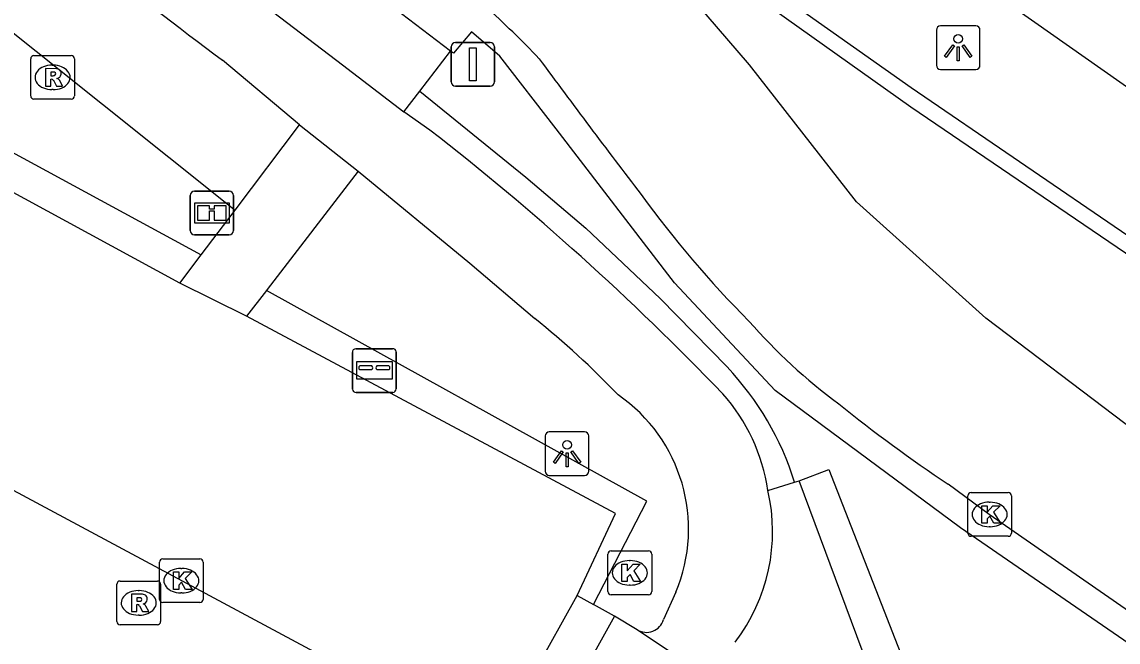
# Model space of a CAD drawing. Extents: x 159489 to 160304, y 383826 to 384530.
# Drawn here: x 160176.96 to 160202.02, y 384004.51 to 384018.7 of the extents above; entities that cross this region are included whole.
import ezdxf

# ---------------------------------------------------------------- set-up
doc = ezdxf.new("R2010")
doc.units = 0
for name, color, linetype in [('IMGEO_Berm_open', 7, 'Continuous'), ('IMGEO_Brievenbus', 7, 'Continuous'), ('IMGEO_Fietspad_gesloten', 7, 'Continuous'), ('IMGEO_Fietspad_open', 7, 'Continuous'), ('IMGEO_Haag', 7, 'Continuous'), ('IMGEO_Informatiebord', 7, 'Continuous'), ('IMGEO_Kolk', 7, 'Continuous'), ('IMGEO_Lichtpunt', 7, 'Continuous'), ('IMGEO_OVBaan_gesloten', 7, 'Continuous'), ('IMGEO_Rijbaan_lokaal_gesloten', 7, 'Continuous'), ('IMGEO_Rijbaan_lokaal_open', 7, 'Continuous'), ('IMGEO_Rioolput', 7, 'Continuous'), ('IMGEO_Verkeersbordpaal', 7, 'Continuous'), ('IMGEO_Verkeerseiland_open', 7, 'Continuous'), ('IMGEO_Voetpad_open', 7, 'Continuous')]:
    doc.layers.add(name, color=color, linetype=linetype)

msp = doc.modelspace()

# ---------------------------------------------------------------- linework, layer by layer
at = {"layer": 'IMGEO_Berm_open'}
for points in [[(160192.033, 384024.368), (160190.364, 384022.091), (160197.288, 384017.199), (160207.188, 384010.424), (160214.517, 384005.523)], [(160226.956, 383984.813), (160229.786, 383987.367), (160221.742, 383991.739), (160210.912, 383998.526), (160198.414, 384007.124), (160194.18, 384010.263), (160191.88, 384012.729), (160189.171, 384016.251), (160187.884, 384017.918), (160187.238, 384018.475), (160186.824, 384017.982), (160186.76, 384018.031)], [(160186.057, 384017.118), (160188.475, 384015.148), (160189.847, 384013.979), (160191.548, 384012.368), (160193.077, 384010.806)]]:
    msp.add_lwpolyline(points, dxfattribs=at)
msp.add_arc((160188.199, 384006.18), 6.723, 17.1999, 43.4803, dxfattribs=at)
at = {"layer": 'IMGEO_Brievenbus'}
for p, q in [((160184.589, 384011.223), (160185.43, 384011.223)), ((160185.43, 384011.223), (160184.589, 384011.223)), ((160184.514, 384010.298), (160184.514, 384011.139)), ((160184.514, 384011.139), (160184.514, 384010.298)), ((160185.514, 384011.148), (160185.514, 384010.307)), ((160185.514, 384010.307), (160185.514, 384011.148)), ((160184.958, 384010.83), (160184.681, 384010.83)), ((160184.681, 384010.746), (160184.958, 384010.746)), ((160185.35, 384010.83), (160185.073, 384010.83)), ((160185.073, 384010.746), (160185.35, 384010.746)), ((160185.439, 384010.223), (160184.598, 384010.223)), ((160184.598, 384010.223), (160185.439, 384010.223))]:
    msp.add_line(p, q, dxfattribs=at)
msp.add_lwpolyline([(160184.615, 384010.93), (160185.422, 384010.93), (160185.422, 384010.525), (160184.615, 384010.525), (160184.615, 384010.93)], dxfattribs=at)
for centre, radius, start, end in [((160184.592, 384011.145), 0.0779, 92.4484, 184.2845), ((160184.592, 384011.145), 0.0779, 92.4484, 184.2845), ((160185.436, 384011.145), 0.0779, 2.4484, 94.2845), ((160185.436, 384011.145), 0.0779, 2.4484, 94.2845), ((160184.711, 384010.788), 0.0519, 125.8089, 234.1911), ((160184.927, 384010.788), 0.0519, 305.8089, 54.1911), ((160185.104, 384010.788), 0.0519, 125.8089, 234.1911), ((160185.32, 384010.788), 0.0519, 305.8089, 54.1911), ((160184.592, 384010.301), 0.0779, 182.4484, 274.2845), ((160184.592, 384010.301), 0.0779, 182.4484, 274.2845), ((160185.436, 384010.301), 0.0779, 272.4484, 4.2845), ((160185.436, 384010.301), 0.0779, 272.4484, 4.2845)]:
    msp.add_arc(centre, radius, start, end, dxfattribs=at)
at = {"layer": 'IMGEO_Fietspad_gesloten'}
for points in [[(160182.241, 384019.286), (160184.291, 384017.718), (160185.689, 384016.64)], [(160183.304, 384016.343), (160181.542, 384017.824)], [(160186.285, 384016.225), (160185.689, 384016.64)], [(160183.304, 384016.343), (160184.648, 384015.282)], [(160184.648, 384015.282), (160187.202, 384013.183), (160188.683, 384011.914)], [(160191.909, 384005.651), (160191.626, 384005.025)], [(160191.026, 384004.793), (160190.504, 384005.107)], [(160192.767, 384003.622), (160191.026, 384004.793)]]:
    msp.add_lwpolyline(points, dxfattribs=at)
for centre, radius, start, end in [((160411.383, 384322.615), 381.739, 230.65996, 232.98021), ((160147.483, 383966.427), 63.131, 43.88925, 52.07489), ((160175.698, 383995.825), 20.675, 43.9247, 51.0925), ((160188.464, 384007.096), 3.735, 337.2458, 55.334), ((160189.76, 384007.345), 4.299, 8.5161, 41.4836), ((160189.963, 384007.039), 4.156, 322.5355, 13.1104), ((160191.238, 384005.138), 0.404, 238.4356, 343.8441)]:
    msp.add_arc(centre, radius, start, end, dxfattribs=at)
at = {"layer": 'IMGEO_Fietspad_open'}
for points in [[(160181.832, 384014.395), (160183.304, 384016.343)], [(160184.648, 384015.282), (160182.568, 384012.58), (160182.548, 384012.554)], [(160181.06, 384013.373), (160181.832, 384014.395)], [(160180.567, 384012.72), (160181.06, 384013.373)], [(160182.548, 384012.554), (160182.097, 384011.968)]]:
    msp.add_lwpolyline(points, dxfattribs=at)
at = {"layer": 'IMGEO_Haag'}
for points in [[(160157.615, 384025.041), (160160.198, 384029.912), (160160.718, 384029.61), (160158.589, 384025.586), (160181.06, 384013.373)], [(160190.022, 384005.371), (160191.243, 384007.736), (160182.548, 384012.554)], [(160194.728, 384008.2), (160195.401, 384008.457), (160198.179, 384001.355), (160226.956, 383984.813)], [(160197.413, 384000.985), (160196.044, 384004.651), (160194.728, 384008.2)]]:
    msp.add_lwpolyline(points, dxfattribs=at)
at = {"layer": 'IMGEO_Informatiebord'}
for p, q in [((160180.808, 384013.928), (160180.808, 384014.728)), ((160180.808, 384014.728), (160180.808, 384013.928)), ((160180.908, 384014.828), (160181.698, 384014.828)), ((160181.698, 384014.828), (160180.908, 384014.828)), ((160181.798, 384014.728), (160181.798, 384013.928)), ((160181.798, 384013.928), (160181.798, 384014.728)), ((160181.698, 384013.828), (160180.908, 384013.828)), ((160180.908, 384013.828), (160181.698, 384013.828))]:
    msp.add_line(p, q, dxfattribs=at)
for points in [[(160180.909, 384014.56), (160181.697, 384014.56), (160181.697, 384014.096), (160180.909, 384014.096), (160180.909, 384014.56)], [(160180.974, 384014.495), (160180.974, 384014.161), (160181.249, 384014.161), (160181.25, 384014.374), (160181.354, 384014.375), (160181.355, 384014.161), (160181.632, 384014.161), (160181.632, 384014.495), (160181.356, 384014.495), (160181.356, 384014.415), (160181.25, 384014.415), (160181.25, 384014.495), (160180.974, 384014.495)]]:
    msp.add_lwpolyline(points, dxfattribs=at)
for centre, start, end in [((160180.908, 384014.728), 90, 180), ((160180.908, 384014.728), 90, 180), ((160181.698, 384014.728), 0, 90), ((160181.698, 384014.728), 360, 90), ((160180.908, 384013.928), 180, 270), ((160180.908, 384013.928), 180, 270), ((160181.698, 384013.928), 270, 0), ((160181.698, 384013.928), 270, 0)]:
    msp.add_arc(centre, 0.1, start, end, dxfattribs=at)
at = {"layer": 'IMGEO_Kolk'}
for p, q in [((160198.58, 384007.005), (160198.58, 384007.857)), ((160198.655, 384007.931), (160199.507, 384007.931)), ((160199.068, 384007.711), (160199.093, 384007.711)), ((160199.581, 384007.857), (160199.581, 384007.005)), ((160199.091, 384007.151), (160199.066, 384007.151)), ((160199.507, 384006.931), (160198.655, 384006.931)), ((160190.354, 384005.669), (160190.354, 384006.521)), ((160190.429, 384006.595), (160191.281, 384006.595)), ((160191.355, 384006.521), (160191.355, 384005.669)), ((160180.103, 384005.489), (160180.103, 384006.341)), ((160180.178, 384006.415), (160181.03, 384006.415)), ((160181.104, 384006.341), (160181.104, 384005.489)), ((160190.842, 384006.375), (160190.867, 384006.375)), ((160180.591, 384006.195), (160180.616, 384006.195)), ((160190.865, 384005.815), (160190.84, 384005.815)), ((160180.614, 384005.635), (160180.589, 384005.635)), ((160191.281, 384005.595), (160190.429, 384005.595)), ((160181.03, 384005.415), (160180.178, 384005.415))]:
    msp.add_line(p, q, dxfattribs=at)
for points in [[(160198.58, 384007.005), (160198.58, 384007.857)], [(160198.655, 384007.931), (160199.507, 384007.931)], [(160199.581, 384007.857), (160199.581, 384007.005)], [(160198.901, 384007.631), (160199.024, 384007.631), (160199.024, 384007.48), (160199.154, 384007.631), (160199.318, 384007.631), (160199.172, 384007.48), (160199.325, 384007.231), (160199.173, 384007.231), (160199.088, 384007.395), (160199.024, 384007.328), (160199.024, 384007.231), (160198.901, 384007.231), (160198.901, 384007.631)], [(160199.507, 384006.931), (160198.655, 384006.931)], [(160190.354, 384005.669), (160190.354, 384006.521)], [(160190.429, 384006.595), (160191.281, 384006.595)], [(160191.355, 384006.521), (160191.355, 384005.669)], [(160180.103, 384005.489), (160180.103, 384006.341)], [(160180.178, 384006.415), (160181.03, 384006.415)], [(160181.104, 384006.341), (160181.104, 384005.489)], [(160190.675, 384006.295), (160190.798, 384006.295), (160190.798, 384006.144), (160190.928, 384006.295), (160191.092, 384006.295), (160190.946, 384006.144), (160191.099, 384005.895), (160190.947, 384005.895), (160190.862, 384006.059), (160190.798, 384005.992), (160190.798, 384005.895), (160190.675, 384005.895), (160190.675, 384006.295)], [(160180.424, 384006.115), (160180.547, 384006.115), (160180.547, 384005.964), (160180.677, 384006.115), (160180.841, 384006.115), (160180.695, 384005.964), (160180.848, 384005.715), (160180.696, 384005.715), (160180.611, 384005.879), (160180.547, 384005.812), (160180.547, 384005.715), (160180.424, 384005.715), (160180.424, 384006.115)], [(160191.281, 384005.595), (160190.429, 384005.595)], [(160181.03, 384005.415), (160180.178, 384005.415)]]:
    msp.add_lwpolyline(points, dxfattribs=at)
for centre, start, end in [((160198.657, 384007.855), 91.552, 178.448), ((160198.657, 384007.855), 91.552, 178.448), ((160199.505, 384007.855), 1.552, 88.448), ((160199.505, 384007.855), 1.552, 88.448), ((160198.657, 384007.007), 181.552, 268.448), ((160198.657, 384007.007), 181.552, 268.448), ((160199.505, 384007.007), 271.552, 358.448), ((160199.505, 384007.007), 271.552, 358.448), ((160190.431, 384006.519), 91.552, 178.448), ((160190.431, 384006.519), 91.552, 178.448), ((160191.279, 384006.519), 1.552, 88.448), ((160191.279, 384006.519), 1.552, 88.448), ((160180.18, 384006.339), 91.552, 178.448), ((160180.18, 384006.339), 91.552, 178.448), ((160181.028, 384006.339), 1.552, 88.448), ((160181.028, 384006.339), 1.552, 88.448), ((160180.18, 384005.491), 181.552, 268.448), ((160180.18, 384005.491), 181.552, 268.448), ((160181.028, 384005.491), 271.552, 358.448), ((160181.028, 384005.491), 271.552, 358.448), ((160190.431, 384005.671), 181.552, 268.448), ((160190.431, 384005.671), 181.552, 268.448), ((160191.279, 384005.671), 271.552, 358.448), ((160191.279, 384005.671), 271.552, 358.448)]:
    msp.add_arc(centre, 0.0765, start, end, dxfattribs=at)
for centre, major_axis, ratio, start_param, end_param in [((160199.067, 384007.431), (-0.387, 0.002), 0.722429, 4.712389, 7.853982), ((160199.092, 384007.431), (-0.39, 0.002), 0.717154, 1.570796, 4.712389), ((160180.59, 384005.915), (-0.387, 0.002), 0.722429, 4.712389, 7.853982), ((160190.841, 384006.095), (-0.387, 0.002), 0.722429, 4.712389, 7.853982), ((160190.866, 384006.095), (-0.39, 0.002), 0.717154, 1.570796, 4.712389), ((160180.615, 384005.915), (-0.39, 0.002), 0.717154, 1.570796, 4.712389)]:
    msp.add_ellipse(centre, major_axis=major_axis, ratio=ratio, start_param=start_param, end_param=end_param, dxfattribs=at)
at = {"layer": 'IMGEO_Lichtpunt'}
for p, q in [((160197.863, 384018.513), (160197.863, 384017.706)), ((160197.863, 384018.513), (160197.863, 384017.706)), ((160198.765, 384018.608), (160197.957, 384018.608)), ((160198.765, 384018.608), (160197.957, 384018.608)), ((160198.859, 384017.706), (160198.859, 384018.513)), ((160198.859, 384017.706), (160198.859, 384018.513)), ((160197.957, 384017.612), (160198.765, 384017.612)), ((160197.957, 384017.612), (160198.765, 384017.612)), ((160188.921, 384009.226), (160188.921, 384008.419)), ((160188.921, 384009.226), (160188.921, 384008.419)), ((160189.823, 384009.321), (160189.015, 384009.321)), ((160189.823, 384009.321), (160189.015, 384009.321)), ((160189.917, 384008.419), (160189.917, 384009.226)), ((160189.917, 384008.419), (160189.917, 384009.226)), ((160189.015, 384008.325), (160189.823, 384008.325)), ((160189.015, 384008.325), (160189.823, 384008.325))]:
    msp.add_line(p, q, dxfattribs=at)
for points in [[(160198.237, 384018.177), (160198.276, 384018.149), (160198.088, 384017.887), (160198.05, 384017.914), (160198.237, 384018.177)], [(160198.339, 384018.129), (160198.386, 384018.129), (160198.386, 384017.807), (160198.339, 384017.807), (160198.339, 384018.129)], [(160198.449, 384018.149), (160198.487, 384018.176), (160198.674, 384017.914), (160198.635, 384017.886), (160198.449, 384018.149)], [(160189.295, 384008.89), (160189.334, 384008.862), (160189.146, 384008.6), (160189.108, 384008.627), (160189.295, 384008.89)], [(160189.397, 384008.842), (160189.444, 384008.842), (160189.444, 384008.52), (160189.397, 384008.52), (160189.397, 384008.842)], [(160189.507, 384008.862), (160189.545, 384008.889), (160189.732, 384008.627), (160189.693, 384008.599), (160189.507, 384008.862)]]:
    msp.add_lwpolyline(points, dxfattribs=at)
for centre in [(160198.362, 384018.311), (160189.42, 384009.024)]:
    msp.add_circle(centre, 0.0994, dxfattribs=at)
for centre, start, end in [((160197.957, 384018.513), 90, 180), ((160197.957, 384018.513), 90, 180), ((160198.765, 384018.513), 0, 90), ((160198.765, 384018.513), 0, 90), ((160197.957, 384017.706), 180, 270), ((160197.957, 384017.706), 180, 270), ((160198.765, 384017.706), 270, 0), ((160198.765, 384017.706), 270, 360), ((160189.015, 384009.226), 90, 180), ((160189.015, 384009.226), 90, 180), ((160189.823, 384009.226), 0, 90), ((160189.823, 384009.226), 0, 90), ((160189.015, 384008.419), 180, 270), ((160189.015, 384008.419), 180, 270), ((160189.823, 384008.419), 270, 0), ((160189.823, 384008.419), 270, 360)]:
    msp.add_arc(centre, 0.0946, start, end, dxfattribs=at)
at = {"layer": 'IMGEO_OVBaan_gesloten'}
msp.add_lwpolyline([(160218.72, 384005.678), (160214.093, 384008.867), (160192.033, 384024.368)], dxfattribs=at)
at = {"layer": 'IMGEO_Rijbaan_lokaal_gesloten'}
for points in [[(160233.21, 383990.207), (160230.94, 383991.406), (160226.066, 383994.102), (160221.474, 383996.782), (160215.453, 384000.497), (160208.731, 384004.945), (160202.167, 384009.511), (160198.995, 384011.919), (160196.039, 384014.58), (160193.588, 384017.718), (160189.912, 384022.001)], [(160189.912, 384022.001), (160197.279, 384016.758), (160211.975, 384006.752)], [(160213.754, 383997.435), (160207.26, 384001.763), (160203.494, 384004.355), (160199.073, 384007.428), (160198.13, 384008.122)]]:
    msp.add_lwpolyline(points, dxfattribs=at)
for centre, radius, start, end in [((160169.438, 383999.34), 26.779, 43.7478, 47.4296), ((160342.269, 384130.682), 190.493, 216.3188, 217.48596), ((160210.917, 384029.09), 24.448, 215.9002, 224.8323), ((160203.267, 384020.306), 12.857, 221.1041, 233.5699), ((160216.727, 384036), 33.511, 230.9872, 236.2926)]:
    msp.add_arc(centre, radius, start, end, dxfattribs=at)
at = {"layer": 'IMGEO_Rijbaan_lokaal_open'}
for points in [[(160180.567, 384012.72), (160174.948, 384015.783)], [(160182.097, 384011.968), (160180.567, 384012.72)], [(160189.651, 384005.574), (160190.53, 384007.455), (160182.097, 384011.968)], [(160187.713, 384002.099), (160175.513, 384008.647), (160172.127, 384010.464)], [(160187.713, 384002.099), (160189.651, 384005.574)], [(160189.651, 384005.574), (160190.022, 384005.371)], [(160190.504, 384005.107), (160190.022, 384005.371)], [(160190.504, 384005.107), (160188.55, 384001.577)]]:
    msp.add_lwpolyline(points, dxfattribs=at)
at = {"layer": 'IMGEO_Rioolput'}
for p, q in [((160177.16, 384017.004), (160177.16, 384017.856)), ((160177.235, 384017.93), (160178.087, 384017.93)), ((160178.161, 384017.856), (160178.161, 384017.004)), ((160177.648, 384017.71), (160177.673, 384017.71)), ((160177.671, 384017.15), (160177.646, 384017.15)), ((160178.087, 384016.93), (160177.235, 384016.93)), ((160179.129, 384004.982), (160179.129, 384005.834)), ((160179.204, 384005.908), (160180.056, 384005.908)), ((160180.13, 384005.834), (160180.13, 384004.982)), ((160179.617, 384005.688), (160179.642, 384005.688)), ((160179.64, 384005.128), (160179.615, 384005.128)), ((160180.056, 384004.908), (160179.204, 384004.908))]:
    msp.add_line(p, q, dxfattribs=at)
for points in [[(160177.16, 384017.004), (160177.16, 384017.856)], [(160177.235, 384017.93), (160178.087, 384017.93)], [(160178.161, 384017.856), (160178.161, 384017.004)], [(160177.749, 384017.628), (160177.497, 384017.63), (160177.497, 384017.23)], [(160177.675, 384017.549), (160177.621, 384017.549), (160177.621, 384017.468)], [(160177.497, 384017.23), (160177.621, 384017.23), (160177.621, 384017.392), (160177.632, 384017.392)], [(160177.621, 384017.468), (160177.673, 384017.468)], [(160177.679, 384017.363), (160177.75, 384017.23), (160177.89, 384017.23), (160177.825, 384017.356)], [(160178.087, 384016.93), (160177.235, 384016.93)], [(160179.129, 384004.982), (160179.129, 384005.834)], [(160179.204, 384005.908), (160180.056, 384005.908)], [(160180.13, 384005.834), (160180.13, 384004.982)], [(160179.718, 384005.606), (160179.466, 384005.608), (160179.466, 384005.208)], [(160179.644, 384005.527), (160179.59, 384005.527), (160179.59, 384005.446)], [(160179.59, 384005.446), (160179.642, 384005.446)], [(160179.466, 384005.208), (160179.59, 384005.208), (160179.59, 384005.37), (160179.601, 384005.37)], [(160179.648, 384005.341), (160179.719, 384005.208), (160179.859, 384005.208), (160179.794, 384005.334)], [(160180.056, 384004.908), (160179.204, 384004.908)]]:
    msp.add_lwpolyline(points, dxfattribs=at)
for centre, radius, start, end in [((160177.237, 384017.854), 0.0765, 91.552, 178.448), ((160177.237, 384017.854), 0.0765, 91.552, 178.448), ((160178.085, 384017.854), 0.0765, 1.552, 88.448), ((160178.085, 384017.854), 0.0765, 1.552, 88.448), ((160177.657, 384017.657), 0.19, 274.7715, 282.9687), ((160177.681, 384017.453), 0.0964, 77.0061, 93.1865), ((160177.695, 384017.51), 0.0378, 276.6634, 79.6772), ((160177.748, 384017.518), 0.109, 350.3612, 89.416), ((160177.746, 384017.518), 0.112, 277.5842, 350.9817), ((160177.631, 384017.339), 0.0533, 26.0293, 88.6989), ((160177.73, 384017.303), 0.108, 29.5134, 73.7905), ((160177.237, 384017.006), 0.0765, 181.552, 268.448), ((160177.237, 384017.006), 0.0765, 181.552, 268.448), ((160178.085, 384017.006), 0.0765, 271.552, 358.448), ((160178.085, 384017.006), 0.0765, 271.552, 358.448), ((160179.206, 384005.832), 0.0765, 91.552, 178.448), ((160179.206, 384005.832), 0.0765, 91.552, 178.448), ((160180.054, 384005.832), 0.0765, 1.552, 88.448), ((160180.054, 384005.832), 0.0765, 1.552, 88.448), ((160179.626, 384005.635), 0.19, 274.7715, 282.9687), ((160179.65, 384005.431), 0.0964, 77.0061, 93.1865), ((160179.664, 384005.488), 0.0378, 276.6634, 79.6772), ((160179.717, 384005.496), 0.109, 350.3612, 89.416), ((160179.715, 384005.496), 0.112, 277.5842, 350.9817), ((160179.6, 384005.317), 0.0533, 26.0293, 88.6989), ((160179.699, 384005.281), 0.108, 29.5134, 73.7905), ((160179.206, 384004.984), 0.0765, 181.552, 268.448), ((160179.206, 384004.984), 0.0765, 181.552, 268.448), ((160180.054, 384004.984), 0.0765, 271.552, 358.448), ((160180.054, 384004.984), 0.0765, 271.552, 358.448)]:
    msp.add_arc(centre, radius, start, end, dxfattribs=at)
for centre, major_axis, ratio, start_param, end_param in [((160177.647, 384017.43), (-0.387, 0.002), 0.722429, 4.712389, 7.853982), ((160177.672, 384017.43), (-0.39, 0.002), 0.717154, 1.570796, 4.712389), ((160179.616, 384005.408), (-0.387, 0.002), 0.722429, 4.712389, 7.853982), ((160179.641, 384005.408), (-0.39, 0.002), 0.717154, 1.570796, 4.712389)]:
    msp.add_ellipse(centre, major_axis=major_axis, ratio=ratio, start_param=start_param, end_param=end_param, dxfattribs=at)
at = {"layer": 'IMGEO_Verkeersbordpaal'}
for p, q in [((160186.874, 384018.229), (160187.664, 384018.229)), ((160187.664, 384018.229), (160186.874, 384018.229)), ((160186.774, 384017.329), (160186.774, 384018.129)), ((160186.774, 384018.129), (160186.774, 384017.329)), ((160187.764, 384018.129), (160187.764, 384017.329)), ((160187.764, 384017.329), (160187.764, 384018.129)), ((160187.664, 384017.229), (160186.874, 384017.229)), ((160186.874, 384017.229), (160187.664, 384017.229))]:
    msp.add_line(p, q, dxfattribs=at)
msp.add_lwpolyline([(160187.194, 384018.104), (160187.344, 384018.104), (160187.344, 384017.354), (160187.194, 384017.354), (160187.194, 384018.104)], dxfattribs=at)
for centre, start, end in [((160186.874, 384018.129), 90, 180), ((160186.874, 384018.129), 90, 180), ((160187.664, 384018.129), 0, 90), ((160187.664, 384018.129), 360, 90), ((160186.874, 384017.329), 180, 270), ((160186.874, 384017.329), 180, 270), ((160187.664, 384017.329), 270, 0), ((160187.664, 384017.329), 270, 0)]:
    msp.add_arc(centre, 0.1, start, end, dxfattribs=at)
at = {"layer": 'IMGEO_Verkeerseiland_open'}
for points in [[(160194.011, 384007.982), (160194.621, 384008.168)], [(160194.621, 384008.168), (160194.728, 384008.2)]]:
    msp.add_lwpolyline(points, dxfattribs=at)
at = {"layer": 'IMGEO_Voetpad_open'}
for points in [[(160134.889, 384054.366), (160142.934, 384046.717), (160150.52, 384039.966), (160165.111, 384027.771), (160181.832, 384014.395)], [(160186.76, 384018.031), (160185.635, 384018.885), (160183.174, 384020.627)], [(160186.057, 384017.118), (160186.76, 384018.031)], [(160185.689, 384016.64), (160186.057, 384017.118)]]:
    msp.add_lwpolyline(points, dxfattribs=at)

doc.saveas('drawing.dxf')
